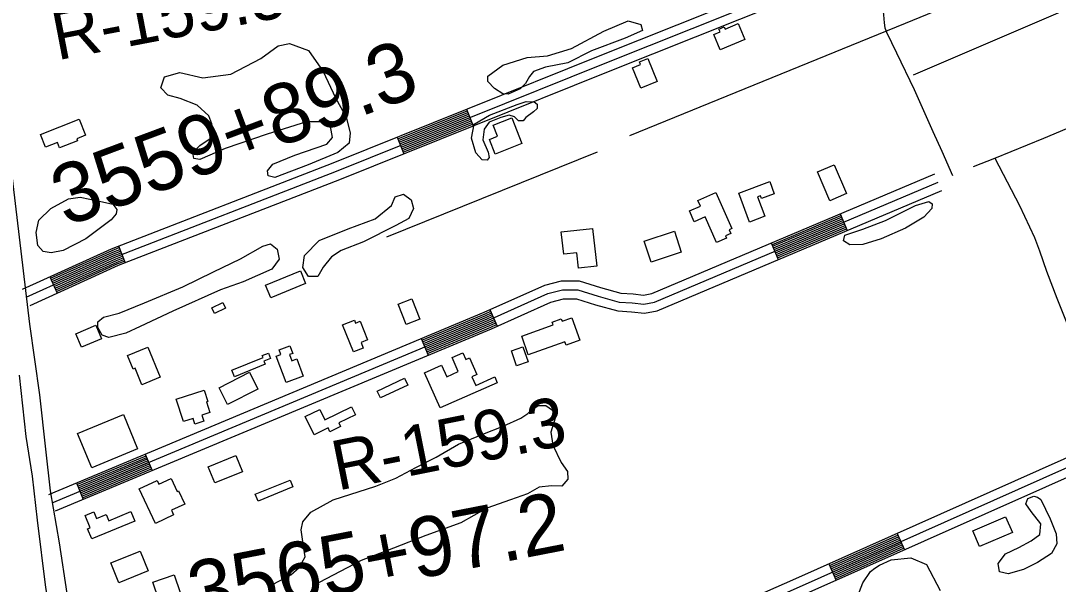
# Model space of a CAD drawing. Extents: x 3419139 to 3457078, y 540382 to 565875.
# Drawn here: x 3439927 to 3441661, y 553978 to 554920 of the extents above; entities that cross this region are included whole.
import ezdxf

# ---------------------------------------------------------------- set-up
doc = ezdxf.new("R2010")
doc.units = 0
for name, color, linetype in [('V-BLDG-OTLN', 7, 'Continuous'), ('V-DTCH-CNTR', 7, 'Continuous'), ('V-LEVE-TOET', 7, 'Continuous'), ('V-RIVR-RANG-IDEN', 7, 'Continuous'), ('V-ROAD-CNTR', 7, 'Continuous'), ('V-SITE-VEGE', 7, 'Continuous'), ('V-SURV-IDEN', 7, 'Continuous'), ('V-TOPO-SHOR', 7, 'Continuous')]:
    doc.layers.add(name, color=color, linetype=linetype)

msp = doc.modelspace()

# ---------------------------------------------------------------- linework, layer by layer
at = {"layer": 'V-BLDG-OTLN'}
for points in [[(3441137.7, 554888.6), (3441096.2, 554871.4), (3441085.5, 554897), (3441096.1, 554901.5), (3441094.2, 554906.1), (3441103, 554909.8), (3441104.6, 554905.9), (3441126.6, 554915.1)], [(3440975.3, 554856.9), (3440991, 554818.7), (3440963.6, 554807.4), (3440949.8, 554841.3), (3440963, 554846.7), (3440961.2, 554851.1)], [(3440747.9, 554758), (3440765, 554714.7), (3440720.4, 554697.1), (3440710.7, 554721.6), (3440724.2, 554726.9), (3440716.8, 554745.7)], [(3439959.9, 554729.8), (3440024.7, 554755.3), (3440035.3, 554728.5), (3440020.6, 554722.7), (3440021.9, 554719.2), (3439992, 554707.4), (3439988.3, 554716.6), (3439968.3, 554708.7)], [(3441286.7, 554679.2), (3441307.2, 554631.1), (3441279.4, 554619.3), (3441258.9, 554667.4)], [(3441145.3, 554583.6), (3441127.3, 554632.1), (3441179.2, 554651.5), (3441186.8, 554630.9), (3441165.3, 554622.9), (3441163.5, 554627.6), (3441158.9, 554625.9), (3441171, 554593.2)], [(3441089.1, 554633), (3441115.6, 554572.6), (3441111.5, 554570.8), (3441114.3, 554564.4), (3441105.1, 554560.4), (3441106.8, 554556.7), (3441090, 554549.3), (3441071.1, 554592.2), (3441052.8, 554584.2), (3441044.9, 554602.1), (3441063.3, 554610.2), (3441059, 554619.8)], [(3440883, 554572.9), (3440890.1, 554509.7), (3440859.4, 554506.3), (3440856.4, 554532.4), (3440834.8, 554530), (3440830.6, 554567)], [(3440969.1, 554551.5), (3441019.7, 554568.2), (3441031.2, 554533.1), (3440980.7, 554516.4)], [(3440403.1, 554480.9), (3440345.1, 554457.2), (3440336.5, 554478.2), (3440394.6, 554501.9)], [(3440246.4, 554440.5), (3440265, 554449.1), (3440269.4, 554439.7), (3440250.8, 554431)], [(3440571.6, 554412.3), (3440558.2, 554446.5), (3440580.9, 554455.4), (3440594.3, 554421.3)], [(3440019.2, 554397), (3440052.8, 554411.1), (3440062.3, 554388.4), (3440028.7, 554374.4)], [(3440483.5, 554366.5), (3440465.2, 554411.6), (3440484.9, 554419.5), (3440486.8, 554414.9), (3440494.3, 554417.9), (3440506.9, 554386.8), (3440496, 554382.3), (3440499.7, 554373.1)], [(3440764.5, 554392.9), (3440817, 554411.7), (3440815.4, 554416.3), (3440830.5, 554421.7), (3440831.9, 554417.8), (3440848.4, 554423.7), (3440861.8, 554386.3), (3440838.6, 554378), (3440836.6, 554383.7), (3440775.6, 554361.8)], [(3440139.6, 554374.8), (3440160.3, 554324.4), (3440129.5, 554311.8), (3440118.2, 554339.2), (3440115.1, 554337.9), (3440105.7, 554360.8)], [(3440370.7, 554315.5), (3440354.2, 554359.3), (3440362.1, 554362.3), (3440359.2, 554370), (3440376.9, 554376.7), (3440381.7, 554363.9), (3440376.6, 554362), (3440380.4, 554351.9), (3440388.4, 554354.9), (3440399.2, 554326.2)], [(3440766.6, 554374.9), (3440775.3, 554350), (3440755.9, 554343.3), (3440747.2, 554368.2)], [(3440279.8, 554336.1), (3440332.2, 554357.1), (3440330.8, 554360.6), (3440341.1, 554364.7), (3440344.7, 554355.7), (3440333.7, 554351.2), (3440335.8, 554345.9), (3440284.2, 554325.1)], [(3440630.7, 554344.3), (3440639.2, 554325.1), (3440658.5, 554333.6), (3440648.1, 554357.4), (3440666.1, 554365.3), (3440671.1, 554353.8), (3440677.1, 554356.5), (3440689.3, 554328.7), (3440681.3, 554325.2), (3440687.7, 554310.7), (3440719.4, 554324.7), (3440723.6, 554315.2), (3440628, 554273.1), (3440602.2, 554331.8)], [(3440323.6, 554304.3), (3440272.8, 554278.5), (3440258.5, 554306.8), (3440309.3, 554332.5)], [(3440522.8, 554301.2), (3440568.5, 554322.9), (3440574, 554311.3), (3440528.3, 554289.6)], [(3440199.1, 554250.2), (3440186.8, 554287.4), (3440233.5, 554302.8), (3440239.7, 554284), (3440237.4, 554283.2), (3440243.2, 554265.5), (3440229.7, 554261), (3440233.1, 554250.7), (3440218.3, 554245.8), (3440215.1, 554255.5)], [(3440427.1, 554270.5), (3440435.3, 554253.3), (3440480, 554274.8), (3440486.5, 554261.2), (3440458.7, 554247.9), (3440461.6, 554241.7), (3440443.9, 554233.2), (3440440.8, 554239.5), (3440417.5, 554228.3), (3440402.8, 554258.9)], [(3440122.4, 554204.6), (3440045.8, 554172.8), (3440022, 554230.3), (3440098.6, 554262)], [(3440297.5, 554166.3), (3440251.4, 554147.6), (3440240.4, 554174.6), (3440286.5, 554193.3)], [(3440152.1, 554080), (3440125, 554137.8), (3440155.1, 554151.9), (3440158, 554145.7), (3440178.3, 554155.3), (3440188.7, 554133.2), (3440190.9, 554134.2), (3440201.2, 554112.4), (3440179, 554101.9), (3440182.5, 554094.3)], [(3440319.2, 554128.7), (3440377.6, 554152.1), (3440382.1, 554140.9), (3440323.7, 554117.4)], [(3440117.8, 554083.9), (3440045.7, 554054.2), (3440038.8, 554071), (3440043.2, 554072.8), (3440034.7, 554093.4), (3440049, 554099.3), (3440053.5, 554088.3), (3440070, 554095.1), (3440074.4, 554084.4), (3440111.3, 554099.7)], [(3441584.8, 554064.7), (3441529.9, 554041.2), (3441518.6, 554067.7), (3441573.5, 554091.2)], [(3440140.2, 554000.9), (3440091.3, 553981), (3440077.9, 554014.1), (3440126.8, 554033.9)], [(3440193.8, 553964.8), (3440158.1, 553952.4), (3440147.9, 553981.6), (3440183.7, 553994)]]:
    msp.add_lwpolyline(points, close=True, dxfattribs=at)
at = {"layer": 'V-DTCH-CNTR'}
for points in [[(3441353.1, 555029.4), (3441364.2, 554973.5), (3441369.3, 554929.9), (3441370.2, 554916.5), (3441371.4, 554908), (3441374.1, 554900.8), (3441391, 554866.2), (3441420.5, 554805.1), (3441451.9, 554735), (3441467, 554701.9), (3441484.7, 554661.6)], [(3441519.6, 554676.6), (3441555.2, 554690.2), (3441637.4, 554724), (3441760.7, 554775.6)], [(3441555.2, 554690.2), (3441596.5, 554611.3), (3441621.6, 554557.6), (3441630.3, 554535.4), (3441642, 554501.7), (3441659.2, 554456.2), (3441684.5, 554392.5), (3441713.5, 554323.9), (3441741.8, 554264.4), (3441764.9, 554211.8)]]:
    msp.add_lwpolyline(points, dxfattribs=at)
at = {"layer": 'V-LEVE-TOET'}
msp.add_lwpolyline([(3439924.4, 554327.5), (3439935.6, 554225), (3439946.1, 554158.8), (3439954.4, 554085.2), (3439968.4, 553972.8), (3439985, 553873), (3439997.7, 553793.2), (3440015.7, 553713.3), (3440027.3, 553669.8), (3440046.5, 553586.6), (3440063.1, 553494.1), (3440074.2, 553441.7), (3440079.1, 553419)], dxfattribs=at)
at = {"layer": 'V-ROAD-CNTR'}
for p, q in [((3440672.2, 554772), (3440683.4, 554744.2)), ((3440556.2, 554725.5), (3440567.4, 554697.6)), ((3441296.8, 554597.3), (3441308.5, 554569.6)), ((3441181.7, 554548.6), (3441193.4, 554521)), ((3440090.7, 554543.6), (3440101.5, 554515.6)), ((3439975.8, 554492.3), (3439988.1, 554465)), ((3440711.4, 554437.2), (3440723.7, 554409.8)), ((3440596.6, 554388.9), (3440608.2, 554361.2)), ((3440135.3, 554196), (3440146.9, 554168.3)), ((3440020, 554147.7), (3440031.6, 554120.1)), ((3441392, 554063.2), (3441404.2, 554035.8)), ((3441277.8, 554012.3), (3441290, 553984.9))]:
    msp.add_line(p, q, dxfattribs=at)
for points in [[(3439745.3, 555941), (3439774.1, 555755.4), (3439795.9, 555569.5), (3439825.1, 555319.1), (3439860.1, 555048.4), (3439906.9, 554703.8), (3439941.8, 554412.7), (3439958.7, 554295), (3439968.6, 554204), (3439976.2, 554134.6), (3439991.1, 554047.6), (3440004.3, 553962.8), (3440019.1, 553859.3), (3440056.4, 553679.6), (3440125.7, 553360.5), (3440179.2, 553136.9), (3440245.8, 552840.7)], [(3439936.4, 554458), (3440084.6, 554525.1), (3440454.8, 554668.6), (3440904.1, 554849), (3441417.2, 555054), (3442217.9, 555377)], [(3439942.6, 554444.4), (3440090.4, 554511.3), (3440460.3, 554654.6), (3440909.7, 554835.1), (3441422.8, 555040.1), (3442223.5, 555363.1)], [(3439930.2, 554471.7), (3440078.8, 554539), (3440449.3, 554682.5), (3440898.5, 554862.9), (3441336.4, 555037.9)], [(3440557.3, 554722.7), (3440673.3, 554769.3)], [(3440558.4, 554719.9), (3440674.4, 554766.5)], [(3440559.5, 554717.1), (3440675.5, 554763.7)], [(3440560.7, 554714.3), (3440676.7, 554760.9)], [(3440561.8, 554711.5), (3440677.8, 554758.1)], [(3440562.9, 554708.8), (3440678.9, 554755.3)], [(3440564, 554706), (3440680, 554752.6)], [(3440565.1, 554703.2), (3440681.1, 554749.8)], [(3440566.3, 554700.4), (3440682.3, 554747)], [(3440100.1, 553473.8), (3440181.8, 553496.8), (3440195, 553502), (3440254.2, 553537), (3440311.9, 553576.9), (3440351.4, 553600.3), (3440508.1, 553673.1), (3441217.9, 553985.7), (3441836.3, 554261.3), (3442594, 554594.6), (3442642.3, 554619.7), (3442652.3, 554628.8), (3442659, 554637.7), (3442660.9, 554643.2), (3442661.1, 554652.8), (3442655.4, 554664), (3442624.4, 554724.6)], [(3440104.2, 553459.3), (3440186.6, 553482.5), (3440201.6, 553488.5), (3440262.3, 553524.3), (3440320, 553564.3), (3440358.4, 553587), (3440514.3, 553659.4), (3441224, 553971.9), (3441842.4, 554247.5), (3442600.5, 554581), (3442650.9, 554607.3), (3442663.4, 554618.6), (3442672.4, 554630.5), (3442675.9, 554640.5), (3442676.2, 554656.2), (3442668.8, 554670.8), (3442637.7, 554731.4)], [(3440108.3, 553444.9), (3440191.4, 553468.3), (3440208.2, 553474.9), (3440270.4, 553511.7), (3440328.1, 553551.7), (3440365.4, 553573.8), (3440520.5, 553645.7), (3441230.1, 553958.2), (3441848.4, 554233.8), (3442606.9, 554567.5), (3442659.6, 554594.9), (3442674.5, 554608.5), (3442685.8, 554623.3), (3442690.9, 554637.9), (3442691.2, 554659.7), (3442682.2, 554677.6), (3442651.1, 554738.3)], [(3439973.9, 554128.4), (3440702, 554432.9), (3440803.1, 554478.4), (3440830.8, 554485.3), (3440860.4, 554485.1), (3440896.4, 554474.1), (3440930.1, 554464.9), (3440950.7, 554463.4), (3440968.2, 554461.4), (3440982.1, 554464.3), (3441454.9, 554664)], [(3439979.6, 554114.6), (3440708, 554419.2), (3440808, 554464.2), (3440832.6, 554470.3), (3440858.1, 554470.1), (3440892.2, 554459.7), (3440927.6, 554450), (3440949.4, 554448.4), (3440968.9, 554446.3), (3440986.6, 554449.9), (3441460.8, 554650.2)], [(3439985.4, 554100.8), (3440713.9, 554405.4), (3440813, 554449.9), (3440834.4, 554455.3), (3440855.9, 554455.1), (3440888, 554445.3), (3440925, 554435.2), (3440948, 554433.5), (3440969.6, 554431.1), (3440991, 554435.5), (3441466.6, 554636.4)], [(3441182.9, 554545.8), (3441298, 554594.5)], [(3441184, 554543.1), (3441299.2, 554591.7)], [(3441185.2, 554540.3), (3441300.3, 554589)], [(3441186.4, 554537.5), (3441301.5, 554586.2)], [(3441187.5, 554534.8), (3441302.7, 554583.4)], [(3441188.7, 554532), (3441303.8, 554580.7)], [(3441189.9, 554529.3), (3441305, 554577.9)], [(3441191, 554526.5), (3441306.2, 554575.1)], [(3441192.2, 554523.7), (3441307.3, 554572.4)], [(3439977, 554489.6), (3440079.9, 554536.2), (3440091.7, 554540.8)], [(3439978.2, 554486.8), (3440081.1, 554533.4), (3440092.8, 554538)], [(3439979.5, 554484.1), (3440082.3, 554530.7), (3440093.9, 554535.2)], [(3439980.7, 554481.4), (3440083.4, 554527.9), (3440095, 554532.4)], [(3439981.9, 554478.7), (3440084.6, 554525.1), (3440096.1, 554529.6)], [(3439983.2, 554475.9), (3440085.8, 554522.4), (3440097.2, 554526.8)], [(3439984.4, 554473.2), (3440086.9, 554519.6), (3440098.2, 554524)], [(3439985.7, 554470.5), (3440088.1, 554516.8), (3440099.3, 554521.2)], [(3439986.9, 554467.7), (3440089.2, 554514.1), (3440100.4, 554518.4)], [(3440597.8, 554386.1), (3440703.2, 554430.2), (3440712.7, 554434.5)], [(3440598.9, 554383.3), (3440704.4, 554427.4), (3440713.9, 554431.7)], [(3440600.1, 554380.6), (3440705.6, 554424.7), (3440715.1, 554429)], [(3440601.2, 554377.8), (3440706.8, 554421.9), (3440716.4, 554426.2)], [(3440602.4, 554375), (3440708, 554419.2), (3440717.6, 554423.5)], [(3440603.5, 554372.3), (3440709.2, 554416.4), (3440718.8, 554420.8)], [(3440604.7, 554369.5), (3440710.4, 554413.7), (3440720.1, 554418)], [(3440605.9, 554366.7), (3440711.5, 554410.9), (3440721.3, 554415.3)], [(3440607, 554364), (3440712.7, 554408.2), (3440722.5, 554412.6)], [(3440021.1, 554145), (3440136.5, 554193.2)], [(3440022.3, 554142.2), (3440137.6, 554190.4)], [(3440023.5, 554139.4), (3440138.8, 554187.7)], [(3440024.6, 554136.7), (3440139.9, 554184.9)], [(3440025.8, 554133.9), (3440141.1, 554182.1)], [(3440026.9, 554131.1), (3440142.3, 554179.4)], [(3440028.1, 554128.4), (3440143.4, 554176.6)], [(3440029.2, 554125.6), (3440144.6, 554173.8)], [(3440030.4, 554122.8), (3440145.7, 554171.1)], [(3441279, 554009.6), (3441393.2, 554060.5)], [(3441280.2, 554006.9), (3441394.4, 554057.8)], [(3441281.4, 554004.1), (3441395.6, 554055)], [(3441282.7, 554001.4), (3441396.8, 554052.3)], [(3441283.9, 553998.6), (3441398.1, 554049.5)], [(3441285.1, 553995.9), (3441399.3, 554046.8)], [(3441286.3, 553993.2), (3441400.5, 554044.1)], [(3441287.6, 553990.4), (3441401.7, 554041.3)], [(3441288.8, 553987.7), (3441403, 554038.6)]]:
    msp.add_lwpolyline(points, dxfattribs=at)
at = {"layer": 'V-SITE-VEGE'}
for points in [[(3440733.1, 554797.6), (3440719, 554806.9), (3440708.1, 554818.2), (3440707.7, 554827.5), (3440733.2, 554845.9), (3440773.5, 554858.3), (3440807.4, 554861.5), (3440847.7, 554873.5), (3440901.8, 554902.8), (3440942.5, 554919.6), (3440963.8, 554913.9), (3440966.2, 554903.8), (3440937.2, 554891), (3440881.1, 554869.8), (3440841.6, 554849.7), (3440804.1, 554842.5), (3440784.3, 554835.3), (3440777.4, 554826.9), (3440770.6, 554815.2), (3440762.1, 554806.4), (3440741.9, 554797.2)], [(3440246.5, 554747.9), (3440241.7, 554760.8), (3440222, 554779), (3440193.8, 554790), (3440172.9, 554795.7), (3440161.2, 554807.8), (3440167.3, 554826.3), (3440193.1, 554833.5), (3440231.4, 554824.5), (3440278.1, 554830.9), (3440328.2, 554857), (3440357.6, 554878.2), (3440376.6, 554881.8), (3440408, 554870.5), (3440432.5, 554835.4), (3440453.4, 554791.4), (3440471, 554758.7), (3440477.8, 554732.9), (3440476.2, 554715.6), (3440457.2, 554699.9), (3440407.6, 554679.4), (3440351.9, 554658.2), (3440340.6, 554660.7), (3440339.8, 554669.1), (3440348.3, 554680.4), (3440385.4, 554695.2), (3440438.7, 554713.6), (3440448, 554724.9), (3440444.8, 554743.4), (3440430.3, 554751.1), (3440404.9, 554750.8), (3440338.8, 554730.4), (3440269, 554706.4), (3440226.6, 554688.3), (3440216.6, 554689.6), (3440214.6, 554700), (3440226.3, 554711.3), (3440246.9, 554725.4), (3440250.1, 554733.4)], [(3440710.2, 554691.2), (3440706.6, 554686.8), (3440698.5, 554687.6), (3440688.1, 554699.3), (3440680.5, 554723.5), (3440685, 554747.3), (3440710.8, 554762.2), (3440756.8, 554780.2), (3440771.7, 554785), (3440785.4, 554784.2), (3440790.2, 554780.5), (3440790.2, 554773.3), (3440784.2, 554768), (3440771.2, 554758.4), (3440766.8, 554752.8), (3440759.1, 554752.8), (3440752.3, 554759.6), (3440743.4, 554762.1), (3440729.7, 554758.5), (3440710.4, 554750.5), (3440701.9, 554738.8), (3440699.8, 554721.1), (3440708.2, 554700.5)], [(3440078.1, 554587.1), (3440035.7, 554555.8), (3439997.8, 554536.1), (3439978, 554532.2), (3439964.7, 554534.6), (3439955.9, 554544.3), (3439952.7, 554566.1), (3439957.2, 554587), (3439977.4, 554606.3), (3440006.8, 554622.4), (3440026.2, 554625.1), (3440058.8, 554618.6), (3440081, 554613.3), (3440087.8, 554604.8), (3440086.6, 554597.6)], [(3440554, 554578), (3440499.9, 554550.7), (3440462.8, 554536.3), (3440446.3, 554525.4), (3440432.9, 554508.1), (3440423.6, 554492.8), (3440408.3, 554492.5), (3440398.7, 554507.8), (3440401.6, 554527.5), (3440425.8, 554552.9), (3440474.6, 554572.1), (3440519.8, 554588.9), (3440546.8, 554611), (3440552.9, 554625.9), (3440567, 554630.3), (3440579.5, 554620.6), (3440583.9, 554606.1), (3440575.8, 554589.6)], [(3441437, 554592), (3441406.3, 554573.1), (3441365.2, 554555.5), (3441334.9, 554545.9), (3441312.8, 554545.6), (3441302.7, 554552.4), (3441304.8, 554561.7), (3441334.6, 554571.7), (3441372.5, 554586.1), (3441423, 554611), (3441445.1, 554617.8), (3441450.8, 554614.1), (3441450.3, 554606.5)], [(3440126.8, 554409.3), (3440102.6, 554398.1), (3440074.4, 554390.5), (3440063.1, 554394.5), (3440055.9, 554407.4), (3440055.9, 554417.1), (3440065.2, 554424.7), (3440091.4, 554431.5), (3440133.8, 554448.4), (3440197.9, 554475.6), (3440249.2, 554500.5), (3440294.4, 554522.1), (3440331.9, 554543.4), (3440344.8, 554547.4), (3440356, 554538.5), (3440359.2, 554521.6), (3440346.7, 554505.1), (3440299.1, 554483.8), (3440261.2, 554470.2), (3440181.3, 554434.6)], [(3441632.2, 554120.1), (3441648.2, 554087.8), (3441657.8, 554062.8), (3441659, 554045.8), (3441650.1, 554029.7), (3441626.7, 554014.9), (3441603.3, 554003.3), (3441577.9, 553995.7), (3441563.4, 553998.9), (3441561, 554013), (3441573.1, 554029.1), (3441595.7, 554039.9), (3441615.9, 554051.2), (3441630.8, 554061.6), (3441632.5, 554079.3), (3441616, 554099.9), (3441607.2, 554112.9), (3441610.8, 554121.7), (3441620.9, 554125.3), (3441626.9, 554124.1)]]:
    msp.add_lwpolyline(points, close=True, dxfattribs=at)
for points in [[(3440349.1, 553978.4), (3440378.6, 553994), (3440392.3, 554006.1), (3440402.4, 554024.2), (3440398.4, 554050), (3440395.7, 554069.3), (3440398.5, 554082.6), (3440411.8, 554099.1), (3440449.4, 554119.6), (3440520.4, 554142), (3440554.2, 554155.6), (3440587.3, 554173.3), (3440621.6, 554190.5), (3440658.7, 554212.2), (3440699.5, 554229), (3440733.4, 554242.6), (3440762.8, 554255.9), (3440774.9, 554263.9), (3440781, 554269.5), (3440791.9, 554277.2), (3440804.8, 554277.1), (3440816, 554269.1), (3440820.4, 554255.7), (3440813.1, 554232.4), (3440816.7, 554210.6), (3440830.3, 554182), (3440841.2, 554167), (3440841.6, 554154.1), (3440831.5, 554142.5), (3440814.1, 554142.9), (3440793.6, 554140.5), (3440774.2, 554129.7), (3440745.6, 554119.7), (3440706, 554105.3), (3440662.9, 554081.2), (3440604.4, 554060), (3440550.3, 554038.8), (3440496.3, 554018.3), (3440460.8, 553999.9), (3440414, 553975.4)], [(3441323.6, 553951.8), (3441334.9, 553980.8), (3441347.5, 553999.7), (3441354.7, 554005.3), (3441362.4, 554010.2), (3441382.2, 554019), (3441415.2, 554022.5), (3441441.4, 554011.2), (3441464.3, 553968)]]:
    msp.add_lwpolyline(points, dxfattribs=at)
at = {"layer": 'V-TOPO-SHOR'}
msp.add_line((3440890.8, 554700.4), (3440538.5, 554558.6), dxfattribs=at)
for points in [[(3442376.5, 555313.1), (3441405.6, 554915.3), (3440944.9, 554727.8)], [(3441419.5, 554829.4), (3442399.4, 555249.9), (3442426.9, 555182.1), (3442445.4, 555087.2)]]:
    msp.add_lwpolyline(points, dxfattribs=at)

# ---------------------------------------------------------------- texts
at = {"layer": 'V-RIVR-RANG-IDEN'}
for s, rotation, p in [('R-159.5', 10.8628, (3439987.9, 554853.7)), ('R-159.3', 11.3296, (3440456.8, 554134.7))]:
    msp.add_text(s, height=83, rotation=rotation, dxfattribs=at).set_placement(p)
at = {"layer": 'V-SURV-IDEN'}
for s, rotation, p in [('3559+89.3', 20.4901, (3440002.6, 554575.3)), ('3565+97.2', 11.0233, (3440218, 553914.7))]:
    msp.add_text(s, height=100, rotation=rotation, dxfattribs=at).set_placement(p)

doc.saveas('drawing.dxf')
